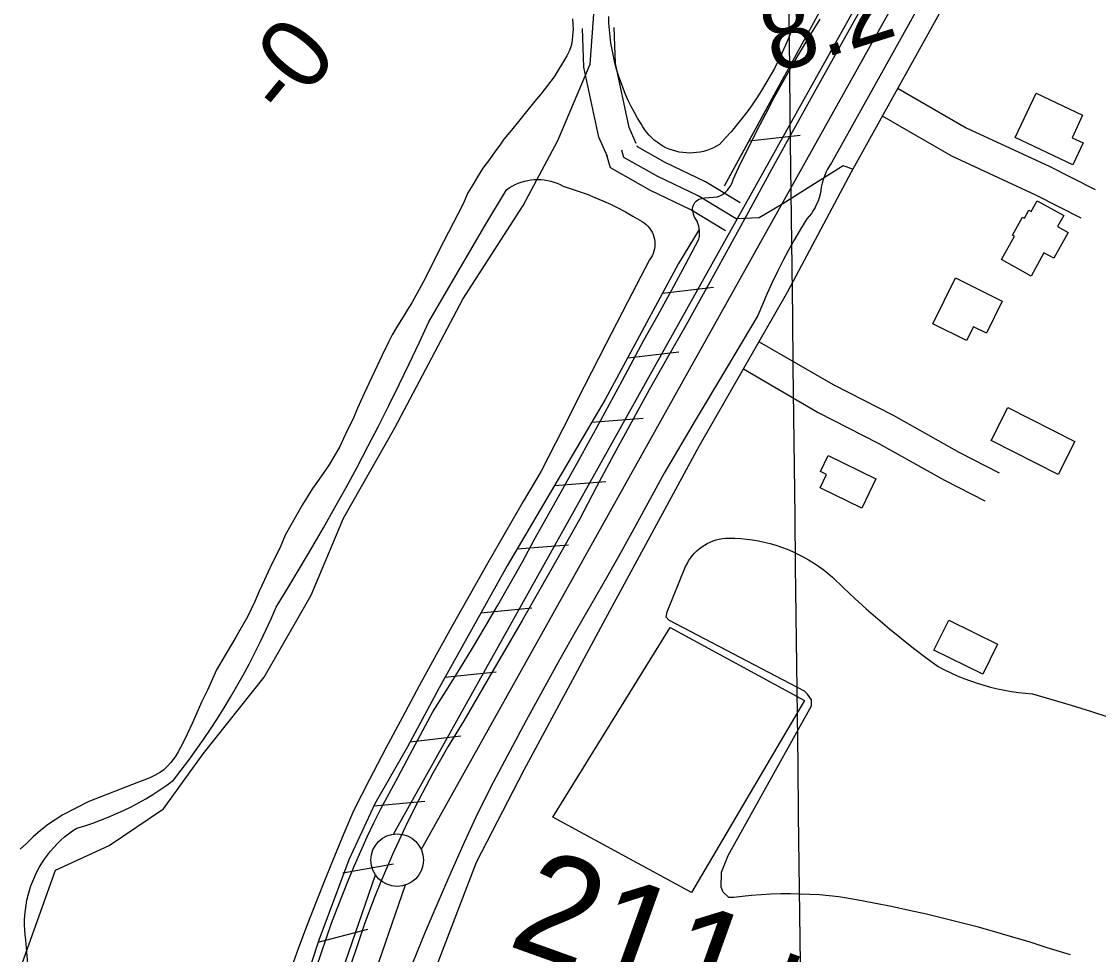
# Model space of a CAD drawing. Extents: x 3683402 to 3721514, y 487807 to 513565.
# Drawn here: x 3713223 to 3714248, y 502154 to 503041 of the extents above; entities that cross this region are included whole.
import ezdxf

# ---------------------------------------------------------------- set-up
doc = ezdxf.new("R2010")
doc.units = 0
for name, color, linetype in [('V-BLDG-OTLN', 7, 'Continuous'), ('V-BORW-LINE', 7, 'Continuous'), ('V-FLOD-BASE', 7, 'Continuous'), ('V-GRID-MAJR', 7, 'Continuous'), ('V-LEVE-TOET', 7, 'Continuous'), ('V-RIVR-RANG', 7, 'Continuous'), ('V-ROAD-CNTR', 7, 'Continuous'), ('V-RRAP-FSHR', 7, 'Continuous'), ('V-SITE-OTLN', 7, 'Continuous'), ('V-SITE-VEGE', 7, 'Continuous'), ('V-SURV-IDEN', 7, 'Continuous'), ('V-SURV-LINE', 7, 'Continuous'), ('V-TOPO-SHOR', 7, 'Continuous')]:
    doc.layers.add(name, color=color, linetype=linetype)

msp = doc.modelspace()

# ---------------------------------------------------------------- linework, layer by layer
at = {"layer": 'V-BLDG-OTLN'}
for points in [[(3714223.806, 502904.86600000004), (3714168.862, 502930.685), (3714188.668, 502972.833), (3714232.9930000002, 502952.005), (3714222.9250000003, 502930.576), (3714233.54, 502925.58900000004)], [(3714196.234, 502821.11100000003), (3714183.929, 502798.958), (3714155.829, 502814.565), (3714168.268, 502836.962), (3714166.386, 502838.011), (3714175.77, 502854.903), (3714177.54, 502853.92), (3714181.881, 502861.737), (3714184.103, 502860.50200000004), (3714189.676, 502870.53500000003), (3714214.975, 502856.48600000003), (3714209.204, 502846.094), (3714219.392, 502840.436), (3714205.7260000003, 502815.837)], [(3714111.9220000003, 502797.237), (3714156.5270000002, 502775.223), (3714141.437, 502744.647), (3714129.08, 502750.748), (3714122.612, 502737.64400000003), (3714090.366, 502753.56)], [(3714161.68, 502673.798), (3714225.614, 502641.604), (3714209.816, 502610.228), (3714145.879, 502642.423)], [(3713991.0100000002, 502628.16500000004), (3714036.395, 502606.13800000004), (3714022.827, 502578.179), (3713983.205, 502597.41000000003), (3713989.404, 502610.183), (3713983.6410000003, 502612.981)], [(3714105.73, 502471.734), (3714152.1380000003, 502448.651), (3714137.9250000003, 502420.075), (3714091.517, 502443.158)]]:
    msp.add_lwpolyline(points, close=True, dxfattribs=at)
at = {"layer": 'V-BORW-LINE'}
msp.add_lwpolyline([(3713224.253, 502145.93699999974), (3713255.639, 502233.80399999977), (3713306.639, 502257.22499999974), (3713358.427, 502292.0839999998), (3713396.048, 502344.51199999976), (3713454.346, 502417.3959999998), (3713498.911, 502495.5039999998), (3713529.864, 502568.6169999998), (3713578.436, 502654.4719999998), (3713643.312, 502777.0309999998), (3713700.569, 502866.0429999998), (3713733.575, 502928.05599999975), (3713764.545, 503000.6949999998), (3713768.19, 503052.60899999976)], dxfattribs=at)
at = {"layer": 'V-FLOD-BASE'}
msp.add_lwpolyline([(3714019.7490000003, 503049.211), (3713979.275, 502976.57), (3713938.978, 502903.832), (3713911.248, 502853.082), (3713883.363, 502802.419), (3713855.324, 502751.83900000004), (3713837.883, 502721.39), (3713820.676, 502690.809), (3713803.7, 502660.099), (3713786.955, 502629.26), (3713770.448, 502598.297), (3713754.1750000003, 502567.208), (3713726.9960000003, 502519.158), (3713699.585, 502471.237), (3713671.95, 502423.446), (3713644.085, 502375.79000000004), (3713636.519, 502363.50800000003), (3713629.126, 502351.123), (3713621.909, 502338.635), (3713614.866, 502326.04600000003), (3713608.001, 502313.36), (3713601.3140000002, 502300.581), (3713594.808, 502287.707), (3713588.481, 502274.743), (3713582.3370000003, 502261.693), (3713576.378, 502248.558), (3713570.6, 502235.342), (3713565.011, 502222.044), (3713559.609, 502208.67100000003), (3713554.395, 502195.221), (3713549.369, 502181.70300000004), (3713530.044, 502123.951)], dxfattribs=at)
at = {"layer": 'V-GRID-MAJR'}
msp.add_spline([(3714067.22, 493529.221), (3713994.958, 499587.781), (3713922.6720000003, 505648.272), (3713850.387, 511708.776), (3713850.364, 511710.695)], degree=3, dxfattribs=at)
at = {"layer": 'V-LEVE-TOET'}
for points in [[(3714079.991, 503060.694), (3714061.684, 503027.662), (3713994.114, 502906.77), (3713992.12, 502903.76), (3713990.315, 502900.63), (3713988.708, 502897.395), (3713987.3030000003, 502894.06700000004), (3713986.109, 502890.659), (3713985.126, 502887.181), (3713984.362, 502883.653), (3713983.8170000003, 502880.081), (3713983.17, 502876.771), (3713982.302, 502873.51300000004), (3713981.222, 502870.318), (3713979.932, 502867.20300000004), (3713978.4390000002, 502864.18), (3713976.747, 502861.262), (3713974.867, 502858.462), (3713972.807, 502855.794), (3713970.573, 502853.266), (3713964.554, 502843.50800000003), (3713958.7430000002, 502833.624), (3713953.142, 502823.62), (3713947.754, 502813.5), (3713942.579, 502803.26900000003), (3713937.622, 502792.93), (3713932.883, 502782.49), (3713928.3680000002, 502771.951), (3713924.077, 502761.319), (3713894.127, 502711.479), (3713864.347, 502661.539), (3713834.739, 502611.496), (3713821.296, 502586.414), (3713807.681, 502561.42600000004), (3713793.89, 502536.53500000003), (3713779.924, 502511.738), (3713765.785, 502487.041), (3713751.478, 502462.44), (3713735.2430000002, 502433.746), (3713719.234, 502404.92600000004), (3713703.446, 502375.984), (3713687.881, 502346.92100000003), (3713672.542, 502317.739), (3713657.427, 502288.438), (3713644.494, 502260.02400000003), (3713631.807, 502231.50200000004), (3713619.363, 502202.869), (3713607.167, 502174.131), (3713595.219, 502145.289)], [(3713862.068, 502861.155), (3713861.9390000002, 502863.3), (3713862.162, 502864.842), (3713862.612, 502866.333), (3713863.278, 502867.742), (3713864.146, 502869.036), (3713865.197, 502870.185), (3713866.4050000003, 502871.168), (3713867.745, 502871.958), (3713869.186, 502872.54000000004), (3713873.254, 502873.24100000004), (3713877.364, 502873.777), (3713881.507, 502874.15), (3713885.673, 502874.359), (3713887.776, 502875.26), (3713889.785, 502876.358), (3713891.682, 502877.646), (3713893.4450000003, 502879.108), (3713895.065, 502880.73600000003), (3713896.519, 502882.512), (3713897.801, 502884.42100000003), (3713898.895, 502886.44200000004), (3713899.794, 502888.56), (3713900.484, 502890.755), (3713907.929, 502906.537), (3713915.565, 502922.22500000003), (3713923.397, 502937.816), (3713931.423, 502953.309), (3713939.64, 502968.702), (3713948.0470000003, 502983.99), (3713956.642, 502999.174), (3713965.426, 503014.249), (3713974.396, 503029.216), (3713983.279, 503043.272)], [(3713504.034, 502141.36100000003), (3713508.6520000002, 502155.412), (3713513.4590000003, 502169.398), (3713518.4560000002, 502183.318), (3713523.642, 502197.17100000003), (3713529.0160000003, 502210.95), (3713534.576, 502224.655), (3713540.323, 502238.28500000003), (3713546.256, 502251.832), (3713552.369, 502265.3), (3713558.667, 502278.684), (3713565.147, 502291.977), (3713581.805, 502322.691), (3713598.289, 502353.499), (3713614.596, 502384.397), (3713627.383, 502404.419), (3713639.972, 502424.563), (3713652.361, 502444.83400000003), (3713664.546, 502465.224), (3713676.529, 502485.734), (3713688.309, 502506.364), (3713699.884, 502527.106), (3713711.253, 502547.965), (3713732.528, 502585.767), (3713753.6010000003, 502623.681), (3713774.473, 502661.707), (3713795.1410000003, 502699.843), (3713815.6070000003, 502738.08900000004), (3713828.992, 502761.919), (3713842.167, 502785.867), (3713855.133, 502809.927), (3713867.886, 502834.101), (3713868.306, 502836.575), (3713868.498, 502839.076), (3713868.464, 502841.585), (3713868.201, 502844.079), (3713867.714, 502846.541), (3713867.003, 502848.947), (3713866.08, 502851.282), (3713864.8570000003, 502853.064), (3713863.833, 502854.966), (3713863.022, 502856.963), (3713862.43, 502859.036), (3713862.068, 502861.155)]]:
    msp.add_lwpolyline(points, dxfattribs=at)
at = {"layer": 'V-ROAD-CNTR'}
for points in [[(3713618.356724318, 502142.0066898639), (3713656.236648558, 502241.2734913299), (3713701.6475577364, 502329.15631556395), (3713778.8564033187, 502472.82902821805), (3713868.1782246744, 502637.13269961), (3713952.63005577, 502784.388405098), (3714013.056934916, 502898.233177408), (3714114.3547323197, 503080.3098132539)], [(3713808.296344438, 502924.94612398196), (3713801.443358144, 502940.37509312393), (3713788.401384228, 503001.26197134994), (3713787.20038663, 503035.53190280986)], [(3713780.88039927, 502912.76814833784), (3713772.7614155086, 502931.045111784), (3713758.513444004, 502997.5659787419), (3713757.218446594, 503034.4799049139)], [(3714057.345846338, 502977.39201908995), (3714122.1357167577, 502940.10609366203), (3714201.28455846, 502903.36116715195), (3714244.84447134, 502881.22721141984)], [(3714042.381876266, 502951.3900710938), (3714108.311744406, 502913.4481469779), (3714188.1685846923, 502876.3752211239), (3714231.25449852, 502854.4812649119)], [(3713907.299146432, 502868.6462365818), (3713874.3132124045, 502888.5101968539), (3713835.668289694, 502906.9881598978), (3713809.33534236, 502921.78613030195), (3713809.0683428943, 502922.7741283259)], [(3713893.2501745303, 502842.0862897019), (3713860.071240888, 502862.06624974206), (3713821.834317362, 502880.3502131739), (3713783.6633937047, 502901.80017027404), (3713780.1084008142, 502914.9401439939)], [(3714014.441932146, 502900.7221724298), (3714005.013951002, 502903.894166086), (3713980.3640003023, 502888.29119729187), (3713947.8070654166, 502867.6562385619), (3713925.218110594, 502854.26526534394), (3713903.37515428, 502853.49926687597), (3713867.1922266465, 502875.28822329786), (3713828.751303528, 502893.6691865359), (3713796.499368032, 502911.7931502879), (3713794.588371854, 502918.8571361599)], [(3713925.241110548, 502736.49450088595), (3713995.7079696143, 502695.659582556), (3714052.7358555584, 502666.570640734), (3714115.807729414, 502631.20871145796), (3714153.582653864, 502611.744750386)], [(3713910.199140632, 502710.5385527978), (3713981.361998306, 502669.29963527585), (3714038.57988387, 502640.11469364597), (3714101.5977578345, 502604.7827643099), (3714139.840681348, 502585.0768037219)]]:
    msp.add_lwpolyline(points, dxfattribs=at)
at = {"layer": 'V-RRAP-FSHR'}
for p, q in [((3713915.648, 502927.716), (3713964.1780000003, 502933.12700000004)), ((3713833.3370000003, 502782.749), (3713881.833, 502788.456)), ((3713800.164, 502721.108), (3713848.661, 502726.815)), ((3713766.14, 502659.947), (3713814.822, 502663.753)), ((3713730.58, 502599.652), (3713779.2630000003, 502603.457)), ((3713695.021, 502539.357), (3713743.703, 502543.162)), ((3713660.465, 502478.485), (3713709.049, 502483.389)), ((3713626.2770000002, 502417.401), (3713674.861, 502422.305)), ((3713593.028, 502355.804), (3713641.514, 502361.597)), ((3713558.541, 502294.891), (3713607.157, 502299.463)), ((3713529.145, 502231.354), (3713577.2290000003, 502239.857)), ((3713505.679, 502165.351), (3713552.9420000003, 502177.623))]:
    msp.add_line(p, q, dxfattribs=at)
for points in [[(3714012.168, 503104.467), (3713891.998, 502884.407)], [(3713948.791, 502988.409), (3713891.998, 502884.407)], [(3713868.238, 502843.4), (3713848.461, 502810.852), (3713778.833, 502681.47000000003), (3713685.4960000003, 502523.206), (3713620.625, 502407.303), (3713590.505, 502351.096), (3713559.606, 502296.764), (3713534.847, 502243.599), (3713506.3850000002, 502167.245), (3713456.322, 502015.49100000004), (3713411.423, 501879.131)]]:
    msp.add_lwpolyline(points, dxfattribs=at)
at = {"layer": 'V-SITE-OTLN'}
msp.add_lwpolyline([(3713968.218, 502395.143), (3713860.7320000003, 502212.431), (3713729.058, 502284.015), (3713840.6410000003, 502464.599)], close=True, dxfattribs=at)
at = {"layer": 'V-SITE-VEGE'}
for p, q in [((3713989.734, 503091.9179999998), (3713956.435, 503033.587)), ((3713782.271, 503039.65899999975), (3713782.0300000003, 503046.02)), ((3713782.716, 503033.3079999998), (3713782.271, 503039.65899999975)), ((3713783.361, 503026.97399999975), (3713782.716, 503033.3079999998)), ((3713784.211, 503020.66399999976), (3713783.361, 503026.97399999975)), ((3713953.4620000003, 503026.01099999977), (3713950.302, 503018.51099999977)), ((3713956.435, 503033.587), (3713953.4620000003, 503026.01099999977)), ((3713785.259, 503014.3849999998), (3713784.211, 503020.66399999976)), ((3713950.302, 503018.51099999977), (3713946.953, 503011.0959999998)), ((3713786.507, 503008.14199999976), (3713785.259, 503014.3849999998)), ((3713787.955, 503001.943), (3713786.507, 503008.14199999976)), ((3713946.953, 503011.0959999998), (3713943.42, 503003.76599999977)), ((3713789.599, 502995.793), (3713787.955, 503001.943)), ((3713791.44, 502989.69800000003), (3713789.599, 502995.793)), ((3713939.705, 502996.52399999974), (3713935.808, 502989.38300000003)), ((3713943.42, 503003.76599999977), (3713939.705, 502996.52399999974)), ((3713793.474, 502983.667), (3713791.44, 502989.69800000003)), ((3713935.808, 502989.38300000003), (3713931.73, 502982.337)), ((3713795.698, 502977.70299999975), (3713793.474, 502983.667)), ((3713798.113, 502971.813), (3713795.698, 502977.70299999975)), ((3713927.477, 502975.39899999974), (3713923.0530000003, 502968.571)), ((3713931.73, 502982.337), (3713927.477, 502975.39899999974)), ((3713800.714, 502966.0029999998), (3713798.113, 502971.813)), ((3713803.4990000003, 502960.278), (3713800.714, 502966.0029999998)), ((3713923.0530000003, 502968.571), (3713918.4590000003, 502961.85499999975)), ((3713806.464, 502954.6459999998), (3713803.4990000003, 502960.278)), ((3713809.61, 502949.1129999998), (3713806.464, 502954.6459999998)), ((3713913.696, 502955.255), (3713908.768, 502948.77900000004)), ((3713918.4590000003, 502961.85499999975), (3713913.696, 502955.255)), ((3713812.93, 502943.684), (3713809.61, 502949.1129999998)), ((3713814.591, 502940.79999999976), (3713812.93, 502943.684)), ((3713908.768, 502948.77900000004), (3713903.679, 502942.42600000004)), ((3713816.43, 502938.03500000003), (3713814.591, 502940.79999999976)), ((3713818.441, 502935.387), (3713816.43, 502938.03500000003)), ((3713820.6180000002, 502932.874), (3713818.441, 502935.387)), ((3713822.949, 502930.5029999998), (3713820.6180000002, 502932.874)), ((3713898.434, 502936.206), (3713893.0330000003, 502930.12)), ((3713903.679, 502942.42600000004), (3713898.434, 502936.206)), ((3713825.4250000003, 502928.28299999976), (3713822.949, 502930.5029999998)), ((3713828.036, 502926.22399999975), (3713825.4250000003, 502928.28299999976)), ((3713830.772, 502924.33400000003), (3713828.036, 502926.224)), ((3713833.625, 502922.624), (3713830.772, 502924.33400000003)), ((3713836.578, 502921.09399999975), (3713833.625, 502922.624)), ((3713884.6180000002, 502922.474), (3713881.6550000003, 502920.963)), ((3713887.4790000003, 502924.16999999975), (3713884.6180000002, 502922.47399999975)), ((3713893.0330000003, 502930.12), (3713887.4790000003, 502924.16999999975)), ((3713839.6240000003, 502919.75699999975), (3713836.578, 502921.09399999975)), ((3713842.747, 502918.612), (3713839.6240000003, 502919.75699999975)), ((3713845.936, 502917.66999999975), (3713842.747, 502918.612)), ((3713849.18, 502916.9279999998), (3713845.936, 502917.66999999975)), ((3713852.465, 502916.396), (3713849.18, 502916.9279999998)), ((3713855.774, 502916.07), (3713852.465, 502916.396)), ((3713859.098, 502915.956), (3713855.774, 502916.07)), ((3713862.424, 502916.052), (3713859.098, 502915.956)), ((3713865.74, 502916.355), (3713862.424, 502916.052)), ((3713869.0270000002, 502916.87099999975), (3713865.74, 502916.355)), ((3713872.275, 502917.592), (3713869.0270000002, 502916.87099999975)), ((3713875.472, 502918.518), (3713872.275, 502917.592)), ((3713878.603, 502919.642), (3713875.472, 502918.518)), ((3713881.6550000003, 502920.96299999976), (3713878.603, 502919.642))]:
    msp.add_line(p, q, dxfattribs=at)
for points in [[(3713450.719, 502451.189), (3713455.861, 502462.02900000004), (3713460.821, 502472.955), (3713465.597, 502483.963), (3713477.144, 502502.696), (3713488.514, 502521.53500000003), (3713499.705, 502540.481), (3713510.717, 502559.534), (3713521.549, 502578.691), (3713532.2, 502597.944), (3713542.67, 502617.3), (3713552.957, 502636.75200000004), (3713563.058, 502656.302), (3713572.9760000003, 502675.944), (3713582.708, 502695.681), (3713592.254, 502715.50800000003), (3713601.611, 502735.424), (3713610.7800000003, 502755.427), (3713663.3910000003, 502845.015), (3713684.852, 502881.12700000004), (3713687.457, 502882.91500000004), (3713690.171, 502884.53500000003), (3713692.983, 502885.981), (3713695.879, 502887.245), (3713698.85, 502888.322), (3713701.883, 502889.20900000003), (3713704.968, 502889.901), (3713708.0870000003, 502890.395), (3713711.237, 502890.69200000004), (3713714.395, 502890.786), (3713717.555, 502890.681), (3713720.7, 502890.376), (3713723.821, 502889.87), (3713726.906, 502889.17), (3713729.935, 502888.275), (3713732.9020000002, 502887.18700000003), (3713735.794, 502885.916), (3713738.602, 502884.462), (3713746.29, 502882.086), (3713753.915, 502879.509), (3713761.47, 502876.739), (3713768.949, 502873.771), (3713776.3510000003, 502870.61100000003), (3713783.666, 502867.26), (3713790.893, 502863.719), (3713798.025, 502859.994), (3713805.06, 502856.08400000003), (3713814.017, 502850.864), (3713815.93, 502849.55100000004), (3713817.716, 502848.069), (3713819.3570000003, 502846.42600000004), (3713820.841, 502844.642), (3713822.15, 502842.727), (3713823.281, 502840.7), (3713824.219, 502838.57800000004), (3713824.958, 502836.37700000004), (3713825.488, 502834.12), (3713825.812, 502831.82), (3713825.92, 502829.501), (3713825.8140000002, 502827.183), (3713825.494, 502824.885), (3713824.966, 502822.626), (3713824.231, 502820.425), (3713823.295, 502818.30100000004), (3713822.169, 502816.26900000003), (3713820.86, 502814.356), (3713800.017, 502774.259), (3713779.304, 502734.09500000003), (3713758.715, 502693.864), (3713738.258, 502653.568), (3713717.927, 502613.21), (3713700.816, 502584.331), (3713683.877, 502555.354), (3713667.108, 502526.277), (3713650.509, 502497.103), (3713634.0840000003, 502467.829), (3713617.829, 502438.46), (3713601.7460000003, 502408.998), (3713585.842, 502379.439), (3713570.1070000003, 502349.79000000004), (3713554.548, 502320.047), (3713539.164, 502290.216), (3713529.989, 502268.659), (3713521.004, 502247.02400000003), (3713512.2060000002, 502225.311), (3713503.598, 502203.522), (3713495.181, 502181.658), (3713486.954, 502159.721), (3713478.92, 502137.71400000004)], [(3714221.35, 502153.283), (3714199.269, 502159.943), (3714183.038, 502165.099), (3714166.745, 502170.056), (3714150.3910000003, 502174.809), (3714133.981, 502179.364), (3714117.515, 502183.71), (3714100.9960000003, 502187.855), (3714084.4250000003, 502191.795), (3714067.81, 502195.52900000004), (3714051.147, 502199.05700000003), (3714034.446, 502202.381), (3714017.699, 502205.496), (3714000.92, 502208.40400000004), (3713991.7490000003, 502209.385), (3713982.562, 502210.153), (3713973.356, 502210.708), (3713964.142, 502211.05), (3713954.92, 502211.179), (3713945.7, 502211.098), (3713936.4820000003, 502210.803), (3713927.276, 502210.293), (3713918.082, 502209.57), (3713908.907, 502208.64), (3713901.252, 502207.681), (3713896.437, 502207.757), (3713891.0100000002, 502212.66000000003), (3713889.021, 502217.51), (3713889.251, 502231.956), (3713895.694, 502247.683), (3713975.019, 502390.242), (3713975.1070000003, 502395.745), (3713971.0640000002, 502401.316), (3713968.3570000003, 502404.109), (3713839.37, 502471.523), (3713836.66, 502474.31700000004), (3713837.848, 502479.623), (3713855.274, 502522.492), (3713856.595, 502525.253), (3713858.097, 502527.92100000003), (3713859.778, 502530.481), (3713861.625, 502532.922), (3713863.63, 502535.235), (3713865.793, 502537.405), (3713868.095, 502539.427), (3713870.526, 502541.286), (3713873.078, 502542.98), (3713875.736, 502544.498), (3713878.4930000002, 502545.833), (3713881.3310000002, 502546.98), (3713884.241, 502547.93), (3713887.2090000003, 502548.686), (3713890.221, 502549.239), (3713893.2630000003, 502549.58900000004), (3713896.322, 502549.73), (3713901.995, 502549.626), (3713907.66, 502549.306), (3713913.311, 502548.772), (3713918.934, 502548.022), (3713924.528, 502547.06), (3713930.08, 502545.884)], [(3713930.08, 502545.884), (3713935.583, 502544.5), (3713941.028, 502542.908), (3713946.41, 502541.11), (3713951.723, 502539.107), (3713956.951, 502536.906), (3713962.094, 502534.507), (3713967.14, 502531.91500000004), (3713972.086, 502529.131), (3713976.924, 502526.164), (3713981.642, 502523.016), (3713986.24, 502519.686), (3713990.707, 502516.188), (3713995.036, 502512.52), (3714005.557, 502502.329), (3714016.2430000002, 502492.315), (3714027.1, 502482.48), (3714038.116, 502472.83), (3714049.296, 502463.364), (3714060.625, 502454.087), (3714072.117, 502445.00200000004), (3714083.755, 502436.109), (3714095.542, 502427.413), (3714101.495, 502424.294), (3714107.545, 502421.364), (3714113.683, 502418.619), (3714119.903, 502416.07), (3714126.198, 502413.712), (3714132.565, 502411.552), (3714138.9960000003, 502409.59), (3714145.4820000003, 502407.826), (3714152.023, 502406.266), (3714158.608, 502404.912), (3714165.231, 502403.761), (3714171.8850000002, 502402.81700000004), (3714178.566, 502402.08), (3714185.269, 502401.549), (3714203.789, 502396.196), (3714222.247, 502390.64), (3714240.647, 502384.881), (3714258.978, 502378.919)], [(3713229.3200000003, 502144.71400000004), (3713228.261, 502156.033), (3713227.415, 502167.369), (3713226.821, 502172.085), (3713226.436, 502176.826), (3713226.2600000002, 502181.58), (3713226.295, 502186.333), (3713226.54, 502191.08), (3713226.995, 502195.81700000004), (3713227.659, 502200.526), (3713228.529, 502205.201), (3713229.606, 502209.83400000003), (3713230.886, 502214.413), (3713232.367, 502218.931), (3713234.046, 502223.381), (3713235.92, 502227.75200000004), (3713237.987, 502232.036), (3713240.24, 502236.224), (3713242.677, 502240.308), (3713245.29, 502244.283), (3713248.077, 502248.134), (3713251.0300000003, 502251.86100000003), (3713254.148, 502255.451), (3713257.418, 502258.90400000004), (3713260.84, 502262.205), (3713264.404, 502265.355), (3713268.105, 502268.343), (3713271.93, 502271.163), (3713275.881, 502273.813), (3713283.4990000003, 502276.074), (3713291.0500000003, 502278.55), (3713298.528, 502281.24), (3713305.929, 502284.142), (3713313.241, 502287.25), (3713320.4620000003, 502290.566), (3713327.5870000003, 502294.08900000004), (3713334.6070000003, 502297.81200000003), (3713341.521, 502301.728), (3713348.319, 502305.842), (3713354.997, 502310.147), (3713361.5530000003, 502314.64), (3713367.975, 502319.32), (3713375.342, 502328.792), (3713382.549, 502338.385), (3713389.592, 502348.099), (3713396.473, 502357.927), (3713403.187, 502367.874), (3713409.734, 502377.928), (3713416.112, 502388.092), (3713422.319, 502398.36100000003), (3713428.35, 502408.734), (3713434.21, 502419.205), (3713439.8910000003, 502429.773), (3713445.394, 502440.43700000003), (3713450.719, 502451.189)]]:
    msp.add_lwpolyline(points, dxfattribs=at)
at = {"layer": 'V-SURV-LINE'}
for points in [[(3713577.417204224, 502268.0678246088), (3714183.7864563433, 503353.4100144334)], [(3714209.980634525, 503338.78588676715), (3713603.611698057, 502253.44426192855)], [(3713338.15711692, 501585.4080206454), (3713560.0796016, 502229.313926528)], [(3713588.445900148, 502219.5490288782), (3713366.5233492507, 501575.6429308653)]]:
    msp.add_lwpolyline(points, dxfattribs=at)
msp.add_circle((3713580.77217, 502243.31779), 25, dxfattribs=at)
at = {"layer": 'V-TOPO-SHOR'}
for points in [[(3713747.713, 503043.544), (3713748.051, 503038.381), (3713748.258, 503033.92), (3713747.072, 503020.563), (3713746.18, 503016.955), (3713744.873, 503013.631), (3713742.282, 503008.517)], [(3713742.282, 503008.517), (3713730.125, 502988.645), (3713717.6, 502971.985), (3713711.7830000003, 502965.38800000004), (3713689.612, 502937.871), (3713682.3680000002, 502929.069), (3713679.089, 502924.52400000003), (3713673.8200000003, 502917.221), (3713668.548, 502909.92), (3713662.146, 502901.523), (3713657.139, 502893.24100000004), (3713652.699, 502885.64900000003), (3713648.119, 502878.059), (3713643.4990000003, 502867.822), (3713620.205, 502822.211), (3713607.978, 502798.02), (3713603.379, 502789.037), (3713598.644, 502780.472), (3713594.632, 502773.429), (3713590.204, 502766.534), (3713586.622, 502760.32), (3713581.1890000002, 502751.628), (3713576.177, 502743.07), (3713572.585, 502736.16000000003), (3713566.537, 502723.853), (3713549.238, 502687.204), (3713543.167, 502673.368), (3713538.967, 502663.261), (3713533.644, 502652.757), (3713529.61, 502644.321), (3713526.149, 502636.852), (3713520.555, 502626.909), (3713516.4080000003, 502620.147), (3713510.412, 502611.045), (3713505.1380000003, 502603.607), (3713500.295, 502596.855), (3713496.0100000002, 502590.23600000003), (3713490.29, 502580.99100000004), (3713474.3710000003, 502552.401), (3713469.161, 502540.082), (3713461.682, 502525.291), (3713454.475, 502510.079), (3713449.568, 502499.288), (3713445.23, 502489.327), (3713438.449, 502474.802), (3713427.417, 502455.471), (3713408.948, 502424.27400000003), (3713400.424, 502405.041), (3713394.532, 502393.71), (3713389.1780000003, 502381.254), (3713385.568, 502373.23), (3713380.951, 502363.27), (3713376.774, 502354.56), (3713372.323, 502346.27), (3713369.464, 502341.717), (3713365.333, 502336.071), (3713362.3540000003, 502332.632), (3713358.6750000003, 502329.068), (3713355.575, 502326.889), (3713350.375, 502324.045), (3713345.318, 502321.479), (3713339.85, 502319.33400000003), (3713334.665, 502317.467), (3713287.557, 502298.983), (3713262.555, 502286.282), (3713248.901, 502277.582), (3713241.419, 502271.43), (3713234.4990000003, 502265.548), (3713228.13, 502259.24), (3713221.91, 502253.624)]]:
    msp.add_lwpolyline(points, dxfattribs=at)

# ---------------------------------------------------------------- texts
at = {"layer": 'V-RIVR-RANG'}
for s, rotation, p in [('8.2', 17.458325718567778, (3713939.772725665, 502991.4827652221)), ('-0', 50.47832571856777, (3713474.947695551, 502947.02129890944))]:
    msp.add_text(s, height=66.99999999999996, rotation=rotation, dxfattribs=at).set_placement(p)
at = {"layer": 'V-SURV-IDEN'}
msp.add_text('211+40.3', height=100.00000000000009, rotation=340.3005555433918, dxfattribs=at).set_placement((3713684.327442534, 502162.635182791))

doc.saveas('drawing.dxf')
